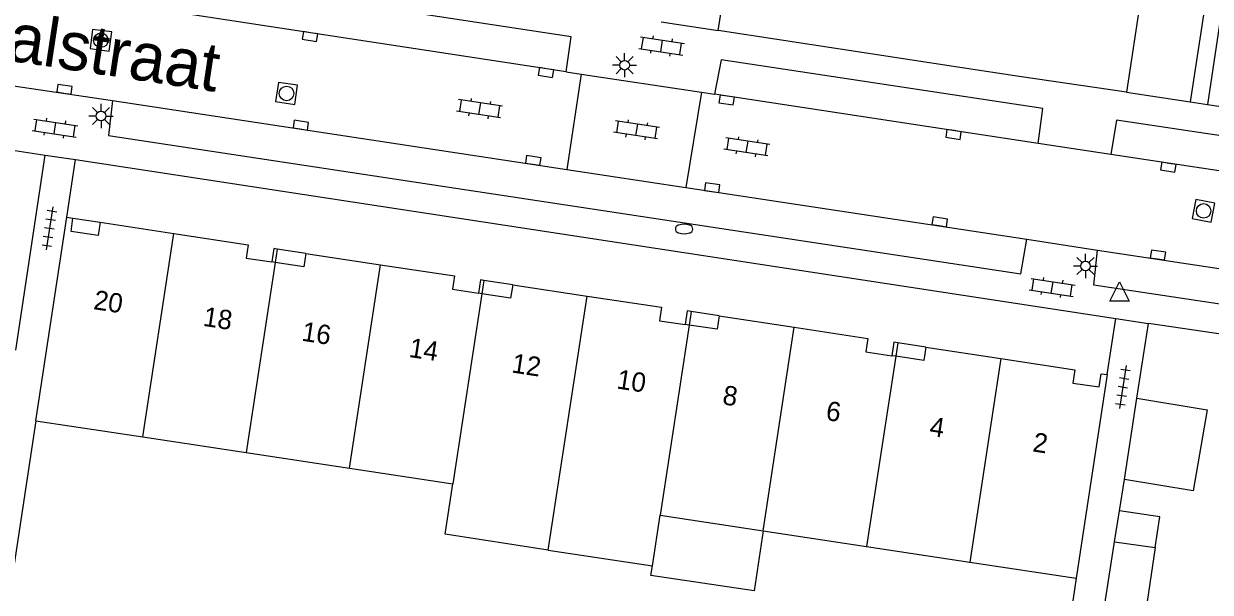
# Model space of a CAD drawing. Extents: x 124000 to 128010, y 398999 to 403000.
# Drawn here: x 126584.6 to 126645.9, y 399904.7 to 399934.2 of the extents above; entities that cross this region are included whole.
import ezdxf

# ---------------------------------------------------------------- set-up
doc = ezdxf.new("R2010")
doc.units = 0
for name, color, linetype in [('gg-afsc-erfafscheiding', 7, 'Continuous'), ('gg-afsc-hekwerk', 7, 'Continuous'), ('gg-afsc-muur', 7, 'Continuous'), ('gg-anno-huisnummerreeks BGT', 7, 'Continuous'), ('gg-anno-openbare ruimte label', 7, 'Continuous'), ('gg-bbg-bijgebouw', 7, 'Continuous'), ('gg-bbg-gedigitaliseerde bebouwing', 7, 'Continuous'), ('gg-bbg-hoofdgebouw', 7, 'Continuous'), ('gg-bbg-luifel en loopbrug', 7, 'Continuous'), ('gg-bbg-onder overbouw', 7, 'Continuous'), ('gg-bbg-pand overbouw', 7, 'Continuous'), ('gg-bbg-tussenscheiding', 7, 'Continuous'), ('gg-bbg-tussenscheiding niveau 01', 7, 'Continuous'), ('gg-knt-verharding', 7, 'Continuous'), ('gg-knt-verharding nz', 7, 'Continuous'), ('gt-grn-groengrens', 7, 'Continuous'), ('gt-grn-weggrens', 7, 'Continuous'), ('gt-symb-brandkraan', 7, 'Continuous'), ('gt-symb-klinker verharding', 7, 'Continuous'), ('gt-symb-kolk', 7, 'Continuous'), ('gt-symb-lichtmast', 7, 'Continuous'), ('gt-symb-rioolschacht', 7, 'Continuous'), ('gt-symb-tegel verharding', 7, 'Continuous'), ('gt-symb-waterafsluiter', 7, 'Continuous')]:
    doc.layers.add(name, color=color, linetype=linetype)

# ---------------------------------------------------------------- blocks, each defined once
blk = doc.blocks.new('gt0-TEG1')
at = {"layer": 'gt-symb-tegel verharding'}
for p, q in [((-1.125, 0), (1.125, 0)), ((-0.9, -0.25), (-0.9, 0.25)), ((-0.45, -0.25), (-0.45, 0.25)), ((0, -0.25), (0, 0.25)), ((0.45, -0.25), (0.45, 0.25)), ((0.9, -0.25), (0.9, 0.25))]:
    blk.add_line(p, q, dxfattribs=at)
blk = doc.blocks.new('gt0-KOLK')
at = {"layer": 'gt-symb-kolk'}
blk.add_lwpolyline([(0, 0), (0.375, 0), (0.375, 0.4), (-0.375, 0.4), (-0.375, 0), (0, 0)], dxfattribs=at)
blk = doc.blocks.new('gt0-RS')
at = {"layer": 'gt-symb-rioolschacht'}
blk.add_lwpolyline([(-0.5, -0.5), (0.5, -0.5), (0.5, 0.5), (-0.5, 0.5)], close=True, dxfattribs=at)
blk.add_circle((0, 0), 0.375, dxfattribs=at)
blk = doc.blocks.new('gt0-WAFSL')
at = {"layer": 'gt-symb-waterafsluiter'}
for p, q in [((-0.5, -0.333), (0, 0.667)), ((0, 0.667), (0.5, -0.333)), ((0.5, -0.333), (-0.5, -0.333))]:
    blk.add_line(p, q, dxfattribs=at)
blk = doc.blocks.new('gt0-KL1')
at = {"layer": 'gt-symb-klinker verharding'}
for p, q in [((-1.15, 0.3), (1.15, 0.3)), ((-1, -0.3), (-1, 0.3)), ((-0.5, 0.3), (-0.5, 0.45)), ((0, -0.3), (0, 0.3)), ((0.5, 0.3), (0.5, 0.45)), ((1, -0.3), (1, 0.3)), ((-1.15, -0.3), (1.15, -0.3)), ((-0.5, -0.45), (-0.5, -0.3)), ((0.5, -0.45), (0.5, -0.3))]:
    blk.add_line(p, q, dxfattribs=at)
blk = doc.blocks.new('gt0-LMAST')
at = {"layer": 'gt-symb-lichtmast'}
for p, q in [((-0.005, 0.246), (-0.005, 0.621)), ((-0.182, 0.173), (-0.447, 0.438)), ((0.172, 0.173), (0.437, 0.438)), ((-0.255, -0.004), (-0.63, -0.004)), ((-0.182, -0.181), (-0.447, -0.446)), ((-0.005, -0.254), (-0.005, -0.629)), ((0.437, -0.446), (0.172, -0.181)), ((0.245, -0.004), (0.62, -0.004))]:
    blk.add_line(p, q, dxfattribs=at)
blk.add_circle((-0.005, -0.004), 0.25, dxfattribs=at)
blk = doc.blocks.new('gt0-BR')
at = {"layer": 'gt-symb-brandkraan'}
for centre, radius, start, end in [((-0.244, 0), 0.206, 107.56694, 252.43307), ((0.599, -2.664), 3, 106.89205, 107.56694), ((0, -0.691), 0.938, 73.10799, 106.89205), ((-0.599, -2.664), 3, 72.43309, 73.10799), ((0.244, 0), 0.206, 287.56695, 72.43309), ((0.599, 2.664), 3, 252.43307, 253.10797), ((0, 0.691), 0.938, 253.10797, 286.89206), ((-0.599, 2.664), 3, 286.89206, 287.56695)]:
    blk.add_arc(centre, radius, start, end, dxfattribs=at)

msp = doc.modelspace()

# ---------------------------------------------------------------- linework, layer by layer
at = {"layer": 'gg-afsc-erfafscheiding'}
for p, q in [((126584.166, 399917.27), (126585.698, 399927.362)), ((126642.113, 399914.775), (126642.714, 399918.65)), ((126641.215, 399908.958), (126641.474, 399910.568)), ((126638.982, 399905.469), (126637.692, 399896.952))]:
    msp.add_line(p, q, dxfattribs=at)
msp.add_lwpolyline([(126585.21, 399913.61), (126583.553, 399902.664), (126586.602, 399902.2)], dxfattribs=at)
at = {"layer": 'gg-afsc-hekwerk'}
msp.add_line((126636.028, 399931.42), (126633.079, 399931.879), dxfattribs=at)
at = {"layer": 'gg-afsc-muur'}
for p, q in [((126620.476, 399933.812), (126620.836, 399936.1)), ((126633.079, 399931.879), (126620.476, 399933.812)), ((126576.224, 399928.793), (126585.698, 399927.362)), ((126653.658, 399917.009), (126642.714, 399918.65))]:
    msp.add_line(p, q, dxfattribs=at)
at = {"layer": 'gg-bbg-bijgebouw'}
for p, q in [((126641.474, 399910.568), (126642.113, 399914.775)), ((126640.464, 399904.123), (126640.955, 399907.348)), ((126640.955, 399907.348), (126643.058, 399907.052)), ((126643.058, 399907.052), (126642.572, 399903.804))]:
    msp.add_line(p, q, dxfattribs=at)
msp.add_lwpolyline([(126642.113, 399914.775), (126645.755, 399914.182), (126645.028, 399909.996), (126641.474, 399910.568)], dxfattribs=at)
at = {"layer": 'gg-bbg-gedigitaliseerde bebouwing'}
for p, q in [((126585.21, 399913.61), (126590.734, 399912.774)), ((126590.734, 399912.774), (126596.084, 399911.964)), ((126596.084, 399911.964), (126601.423, 399911.155)), ((126601.423, 399911.155), (126606.762, 399910.347)), ((126617.071, 399906.104), (126617.47, 399908.726)), ((126617.47, 399908.726), (126622.799, 399907.919)), ((126622.799, 399907.919), (126628.148, 399907.109)), ((126611.694, 399906.922), (126617.071, 399906.104)), ((126628.148, 399907.109), (126633.478, 399906.302)), ((126633.478, 399906.302), (126638.982, 399905.469))]:
    msp.add_line(p, q, dxfattribs=at)
msp.add_lwpolyline([(126611.694, 399906.922), (126606.358, 399907.752), (126606.762, 399910.347)], dxfattribs=at)
at = {"layer": 'gg-bbg-hoofdgebouw'}
for p, q in [((126585.21, 399913.61), (126586.804, 399924.14)), ((126586.804, 399924.14), (126587.126, 399924.093)), ((126588.527, 399923.886), (126592.341, 399923.305)), ((126599.165, 399922.273), (126603.029, 399921.687)), ((126609.853, 399920.654), (126613.707, 399920.067)), ((126620.529, 399919.04), (126624.406, 399918.451)), ((126631.204, 399917.42), (126635.083, 399916.828)), ((126640.578, 399915.999), (126638.982, 399905.469))]:
    msp.add_line(p, q, dxfattribs=at)
for points in [[(126592.341, 399923.305), (126596.184, 399922.719), (126596.079, 399922.027), (126597.405, 399921.829)], [(126603.029, 399921.687), (126606.854, 399921.107), (126606.749, 399920.415), (126608.08, 399920.214)], [(126613.707, 399920.067), (126617.552, 399919.482), (126617.447, 399918.79), (126618.769, 399918.594)], [(126624.406, 399918.451), (126628.214, 399917.873), (126628.109, 399917.181), (126629.444, 399916.979)], [(126635.083, 399916.828), (126638.911, 399916.244), (126638.807, 399915.562), (126640.168, 399915.361), (126640.266, 399916.044), (126640.578, 399915.999)]]:
    msp.add_lwpolyline(points, dxfattribs=at)
at = {"layer": 'gg-bbg-luifel en loopbrug'}
msp.add_line((126640.955, 399907.348), (126641.215, 399908.958), dxfattribs=at)
for points in [[(126643.058, 399907.052), (126643.297, 399908.646), (126641.215, 399908.958)], [(126622.799, 399907.919), (126622.327, 399904.807), (126616.997, 399905.616), (126617.071, 399906.104)]]:
    msp.add_lwpolyline(points, dxfattribs=at)
at = {"layer": 'gg-bbg-onder overbouw'}
for p, q in [((126597.584, 399921.802), (126597.405, 399921.829)), ((126608.263, 399920.186), (126608.08, 399920.214)), ((126618.971, 399918.564), (126618.769, 399918.594)), ((126629.65, 399916.948), (126629.444, 399916.979))]:
    msp.add_line(p, q, dxfattribs=at)
for points in [[(126588.527, 399923.886), (126588.423, 399923.204), (126587.026, 399923.41), (126587.126, 399924.093)], [(126599.165, 399922.273), (126599.06, 399921.581), (126597.584, 399921.802)], [(126609.853, 399920.654), (126609.748, 399919.962), (126608.263, 399920.186)], [(126620.529, 399919.04), (126620.424, 399918.348), (126618.971, 399918.564)], [(126631.204, 399917.42), (126631.098, 399916.728), (126629.65, 399916.948)]]:
    msp.add_lwpolyline(points, dxfattribs=at)
at = {"layer": 'gg-bbg-pand overbouw'}
for p, q in [((126587.126, 399924.093), (126588.527, 399923.886)), ((126599.165, 399922.273), (126597.689, 399922.49)), ((126609.853, 399920.654), (126608.369, 399920.878)), ((126620.529, 399919.04), (126619.077, 399919.261)), ((126631.204, 399917.42), (126629.756, 399917.644))]:
    msp.add_line(p, q, dxfattribs=at)
for points in [[(126597.689, 399922.49), (126597.506, 399922.517), (126597.405, 399921.829)], [(126608.369, 399920.878), (126608.184, 399920.906), (126608.08, 399920.214)], [(126619.077, 399919.261), (126618.875, 399919.292), (126618.769, 399918.594)], [(126629.756, 399917.644), (126629.552, 399917.676), (126629.444, 399916.979)]]:
    msp.add_lwpolyline(points, dxfattribs=at)
at = {"layer": 'gg-bbg-tussenscheiding'}
for p, q in [((126590.734, 399912.774), (126592.341, 399923.305)), ((126597.584, 399921.802), (126596.084, 399911.964)), ((126601.423, 399911.155), (126603.029, 399921.687)), ((126608.263, 399920.186), (126606.762, 399910.347)), ((126611.694, 399906.922), (126613.707, 399920.067)), ((126618.971, 399918.564), (126617.47, 399908.726)), ((126622.799, 399907.919), (126624.406, 399918.451)), ((126629.65, 399916.948), (126628.148, 399907.109)), ((126635.083, 399916.828), (126633.478, 399906.302))]:
    msp.add_line(p, q, dxfattribs=at)
at = {"layer": 'gg-bbg-tussenscheiding niveau 01'}
for p, q in [((126597.689, 399922.49), (126597.584, 399921.802)), ((126608.369, 399920.878), (126608.263, 399920.186)), ((126619.077, 399919.261), (126618.971, 399918.564)), ((126629.756, 399917.644), (126629.65, 399916.948))]:
    msp.add_line(p, q, dxfattribs=at)
at = {"layer": 'gg-knt-verharding'}
for p, q in [((126649.194, 399981.012), (126641.582, 399930.621)), ((126648.273, 399952.586), (126644.871, 399930.113)), ((126617.529, 399934.26), (126620.476, 399933.812)), ((126612.615, 399931.66), (126613.389, 399931.544)), ((126613.389, 399931.544), (126612.645, 399926.613)), ((126613.389, 399931.544), (126619.607, 399930.612)), ((126641.582, 399930.621), (126636.028, 399931.42)), ((126583.475, 399931.03), (126589.174, 399930.177)), ((126619.607, 399930.612), (126618.81, 399925.676)), ((126619.607, 399930.612), (126620.291, 399930.51)), ((126644.871, 399930.113), (126645.758, 399929.979)), ((126645.758, 399929.979), (126667.183, 399926.754)), ((126585.698, 399927.362), (126587.256, 399927.124)), ((126586.804, 399924.14), (126587.256, 399927.124)), ((126587.256, 399927.124), (126641.019, 399918.909)), ((126636.433, 399923), (126640.073, 399922.445)), ((126640.578, 399915.999), (126641.019, 399918.909)), ((126641.019, 399918.909), (126642.714, 399918.65))]:
    msp.add_line(p, q, dxfattribs=at)
for points in [[(126612.615, 399931.66), (126612.868, 399933.482), (126590.313, 399936.921), (126590.037, 399935.112)], [(126637.013, 399927.958), (126637.248, 399929.765), (126620.629, 399932.285), (126620.291, 399930.51)], [(126589.174, 399930.177), (126588.964, 399928.373), (126636.118, 399921.208), (126636.433, 399923)], [(126664.368, 399923.822), (126664.638, 399925.627), (126641.064, 399929.165), (126640.766, 399927.396)], [(126663.742, 399918.876), (126663.452, 399917.074), (126639.883, 399920.627), (126640.073, 399922.445)]]:
    msp.add_lwpolyline(points, dxfattribs=at)
at = {"layer": 'gg-knt-verharding nz'}
for p, q in [((126612.615, 399931.66), (126590.037, 399935.112)), ((126589.174, 399930.177), (126612.645, 399926.613)), ((126637.013, 399927.958), (126620.291, 399930.51)), ((126640.766, 399927.396), (126637.013, 399927.958)), ((126664.368, 399923.822), (126640.766, 399927.396)), ((126612.645, 399926.613), (126618.81, 399925.676)), ((126618.81, 399925.676), (126636.433, 399923)), ((126640.073, 399922.445), (126663.742, 399918.876))]:
    msp.add_line(p, q, dxfattribs=at)
at = {"layer": 'gt-grn-groengrens'}
msp.add_line((126649.107, 399952.457), (126645.758, 399929.979), dxfattribs=at)
at = {"layer": 'gt-grn-weggrens'}
msp.add_line((126641.582, 399930.621), (126644.871, 399930.113), dxfattribs=at)

# ---------------------------------------------------------------- block references
at = {"layer": 'gt-symb-brandkraan'}
msp.add_blockref('gt0-BR', (126618.712, 399923.534), dxfattribs=at)
at = {"layer": 'gt-symb-klinker verharding'}
for p, rotation in [((126617.552, 399933.001), -8.510934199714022), ((126608.14, 399929.759), 171.31914940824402), ((126586.203, 399928.753), -8.624228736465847), ((126616.252, 399928.663), 171.31914941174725), ((126621.953, 399927.785), 171.31914941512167), ((126637.737, 399920.511), -8.6242287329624)]:
    msp.add_blockref('gt0-KL1', p, dxfattribs=dict(at, rotation=rotation))
at = {"layer": 'gt-symb-kolk'}
for p, rotation in [((126599.408, 399933.69), 171.31914941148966), ((126611.605, 399931.824), 170.79203094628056), ((126586.662, 399930.569), -8.219209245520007), ((126620.941, 399930.404), 171.3757712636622), ((126598.877, 399928.709), -8.624228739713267), ((126632.666, 399928.622), 171.31914941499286), ((126610.886, 399926.885), -8.62422873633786), ((126643.767, 399926.931), 171.3757712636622), ((126620.135, 399925.475), -8.680850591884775), ((126631.895, 399923.708), -8.567589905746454), ((126643.175, 399921.992), -8.340866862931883)]:
    msp.add_blockref('gt0-KOLK', p, dxfattribs=dict(at, rotation=rotation))
at = {"layer": 'gt-symb-lichtmast'}
for p in [(126615.641, 399932.013), (126588.584, 399929.384), (126639.463, 399921.621)]:
    msp.add_blockref('gt0-LMAST', p, dxfattribs=at)
at = {"layer": 'gt-symb-rioolschacht'}
for p, rotation in [((126588.57, 399933.301), -7.238726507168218), ((126598.166, 399930.548), 81.65913313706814), ((126645.562, 399924.471), -10.837910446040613)]:
    msp.add_blockref('gt0-RS', p, dxfattribs=dict(at, rotation=rotation))
at = {"layer": 'gt-symb-tegel verharding'}
for p, rotation in [((126585.91, 399923.576), -98.62422873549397), ((126641.39, 399915.361), -98.62422873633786)]:
    msp.add_blockref('gt0-TEG1', p, dxfattribs=dict(at, rotation=rotation))
at = {"layer": 'gt-symb-waterafsluiter', "rotation": 0.17188682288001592}
msp.add_blockref('gt0-WAFSL', (126641.218, 399920.14), dxfattribs=at)

# ---------------------------------------------------------------- texts
at = {"layer": 'gg-anno-huisnummerreeks BGT'}
for s, rotation, p in [('20', 351.3, (126588.149, 399919.393)), ('18', 351.3, (126593.81, 399918.53)), ('16', 351.4, (126598.909, 399917.76)), ('14', 351.4, (126604.454, 399916.919)), ('12', 351.3, (126609.759, 399916.118)), ('10', 351.4, (126615.189, 399915.289)), ('8', 351.4, (126620.659, 399914.469)), ('6', 351.4, (126626, 399913.658)), ('4', 351.3, (126631.354, 399912.846)), ('2', 351.3, (126636.689, 399912.032))]:
    msp.add_text(s, height=1, rotation=rotation, dxfattribs=at).set_placement(p)
at = {"layer": 'gg-anno-openbare ruimte label'}
msp.add_text('Reimerswaalstraat', height=2.5, rotation=351.4, dxfattribs=at).set_placement((126567.127, 399934.774))

doc.saveas('drawing.dxf')
